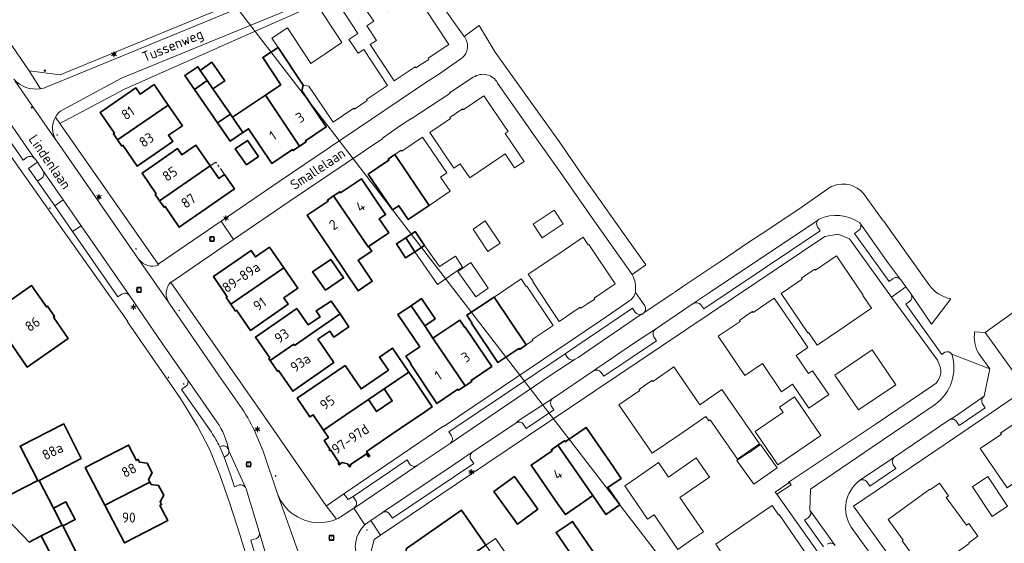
# Model space of a CAD drawing. Header units: metres. Extents: x 140853 to 145288, y 474558 to 480269.
# Tile 344 of 428: x 144821 to 144997, y 478391 to 478484. Entities that reach past the tile are written whole.
import ezdxf
from ezdxf.enums import TextEntityAlignment as Align
from ezdxf.lldxf.tags import DXFTag

# ---------------------------------------------------------------- set-up
doc = ezdxf.new("R2010")
doc.units = ezdxf.units.M
doc.header["$MEASUREMENT"] = 0
doc.linetypes.add('AM-AS', pattern=[16, 10, -2, 2, -2])
for name, color, linetype, lineweight in [('B-WE-AM-AS_SPOOR_RAIL-G', 10, 'AM-AS', 18), ('B-WE-GR-BEPLANTING_CULTUUR_VASTE PLANTENVAK-G', 90, 'Continuous', 18), ('B-WE-GR-GROENVOORZIENING-G', 80, 'Continuous', 18), ('B-WE-KL-DATA_CAI-S', 90, 'KL-CAI-N', 18), ('B-WE-KL-ET_LS_OV_LICHTMAST-S', 190, 'Continuous', 18), ('B-WE-KL-WATER_BRANDLEIDING_PUT-S', 150, 'Continuous', 18), ('B-WE-OG-BEBOUWING-G', 7, 'Continuous', 35), ('B-WE-OG-BEBOUWING_BIJGEBOUW-G', 7, 'Continuous', 18), ('B-WE-OG-BEBOUWING_HUISNUMMER-T18', 10, 'Continuous', 18), ('B-WE-OG-BEBOUWING_STRAATNAAM-T18', 10, 'Continuous', 18), ('B-WE-OG-HULPLIJN-G', 50, 'Continuous', 18), ('B-WE-OG-TERREIN_ERF-G', 7, 'Continuous', 18), ('B-WE-RI-GWA_RIOOLPUT-S', 30, 'Continuous', 18), ('B-WE-VH-VERHARDING_BETONSTRAATSTEEN-G', 252, 'Continuous', 18), ('B-WE-VH-VERHARDING_STRAATBAKSTEEN-G', 252, 'Continuous', 18), ('X-XX-XX-ALGEMEEN-S', 7, 'Continuous', 18)]:
    doc.layers.add(name, color=color, linetype=linetype, lineweight=lineweight)
doc.styles.add('NLCS-ISO', font='txt')
doc.styles.get("Standard").update_dxf_attribs({"font": 'arial.ttf'})
tags = doc.linetypes.add('KL-CAI-N', pattern='A,4,-1,[101,NLCS.shx,S=0.5,R=0,X=0,Y=0],-1,4,-1,["C",Standard,S=1,R=0,X=-0.25,Y=-0.5],-1.5', length=12.5).pattern_tags.tags
tags[18] = DXFTag(74, 10)

# ---------------------------------------------------------------- blocks, each defined once
blk = doc.blocks.new('SIE-WEG_AFVALBAK_TYPE_01')
for radius in [0.25, 0.156]:
    blk.add_circle((0, 0), radius)
blk = doc.blocks.new('SKL-DATA_TERREINKAST-SO')
for q in [(-0.2, 0.2), (0.2, 0.2)]:
    blk.add_line((0, -0.21), q)
at = {"flags": 128}
blk.add_lwpolyline([(0.63, 0.35), (-0.63, 0.35), (-0.63, -0.35), (0.63, -0.35)], close=True, dxfattribs=at)
at = {"style": 'NLCS-ISO'}
blk.add_attdef('TYPE', text='', height=0.35, dxfattribs=at).set_placement((-0.03, 0.69), align=Align.MIDDLE_CENTER)
blk = doc.blocks.new('B-SIE-WEG_LICHTMAST-SO')
at = {"ltscale": 0.1}
for p, q in [((-1.1, 0.63), (-2.19, 1.27)), ((0, 1.27), (0, 2.53)), ((1.1, 0.63), (2.19, 1.27)), ((-1.1, -0.63), (-2.19, -1.27)), ((0, -1.27), (0, -2.53)), ((1.1, -0.63), (2.19, -1.27))]:
    blk.add_line(p, q, dxfattribs=at)
at = {"flags": 128}
for points in [[(-1.16, 0.5), (1.16, 0.5)], [(-1.16, -0.5), (1.16, -0.5)]]:
    blk.add_lwpolyline(points, dxfattribs=at)
at = {"ltscale": 0.1}
blk.add_circle((0, 0), 1.27, dxfattribs=at)
at = {"style": 'NLCS-ISO'}
blk.add_attdef('TYPE', text='', height=1.8, dxfattribs=at).set_placement((0, 2.53), align=Align.BOTTOM_CENTER)
blk = doc.blocks.new('SRI-PUT_INSPECTIE-SO')
at = {"lineweight": -3, "flags": 128}
blk.add_lwpolyline([(-2, -2), (2, -2), (2, 2), (-2, 2)], close=True, dxfattribs=at)
at = {"lineweight": -3, "ltscale": 1.5}
blk.add_circle((0, 0), 2, dxfattribs=at)
at = {"ltscale": 0.1, "style": 'NLCS-ISO'}
blk.add_text('I', height=2.5, dxfattribs=at).set_placement((0, -0.01), align=Align.MIDDLE_CENTER)
blk = doc.blocks.new('SIE-WEG_STRAATPOT_BRANDKRAAN-SO')
blk.add_ellipse((0, 0), major_axis=(-0.729, 0), ratio=0.685994)
at = {"style": 'NLCS-ISO'}
blk.add_text('BR', height=0.4, dxfattribs=at).set_placement((-0.3, -0.15))

msp = doc.modelspace()

# ---------------------------------------------------------------- linework, layer by layer
at = {"layer": 'B-WE-AM-AS_SPOOR_RAIL-G', "ltscale": 0.2, "flags": 128}
msp.add_lwpolyline([(144855.336, 478458.349), (144856.864, 478456.13), (144857.873, 478456.825), (144856.348, 478459.04), (144855.336, 478458.349)], close=True, dxfattribs=at)
at = {"layer": 'B-WE-GR-BEPLANTING_CULTUUR_VASTE PLANTENVAK-G', "ltscale": 0.2, "flags": 128}
msp.add_lwpolyline([(144824.543, 478459.007), (144822.966, 478457.906), (144824.578, 478455.672), (144825.344, 478456.18), (144825.344, 478456.18, 0.3321993), (144825.638, 478457.355), (144825.638, 478457.355, 0.0438651), (144825.545, 478457.526), (144825.545, 478457.526), (144824.543, 478459.007)], format="xyb", close=True, dxfattribs=at)
at = {"layer": 'B-WE-GR-GROENVOORZIENING-G', "ltscale": 0.2, "flags": 128}
msp.add_lwpolyline([(144858.613, 478407.773, 0.4480768), (144857.285, 478408.42), (144857.285, 478408.42), (144857.055, 478408.314), (144857.781, 478406.467), (144858.008, 478406.577), (144858.008, 478406.577, 0.3385536), (144858.646, 478407.599), (144858.646, 478407.599), (144858.613, 478407.773)], format="xyb", close=True, dxfattribs=at)
at = {"layer": 'B-WE-OG-BEBOUWING-G', "ltscale": 0.2, "flags": 128}
for points in [[(144871.25, 478461.871), (144872.396, 478462.642), (144872.273, 478462.824), (144875.985, 478465.321), (144871.633, 478471.756), (144871.904, 478472.728), (144867.403, 478479.455), (144864.675, 478477.658), (144867.884, 478472.803), (144865.15, 478470.968), (144871.25, 478461.871)], [(144854.802, 478473.571), (144853.552, 478475.381), (144853.097, 478476.039), (144850.793, 478474.448), (144852.498, 478471.98), (144854.802, 478473.571)], [(144853.552, 478475.381), (144854.802, 478473.571), (144855.814, 478472.106), (144857.904, 478473.549), (144855.642, 478476.824), (144853.552, 478475.381)], [(144856.627, 478466.018), (144858.908, 478467.575), (144855.814, 478472.106), (144854.802, 478473.571), (144852.498, 478471.98), (144856.627, 478466.018)], [(144838.84, 478463.003), (144847.849, 478469.209), (144845.327, 478472.861), (144842.84, 478471.148), (144842.069, 478472.268), (144835.732, 478467.902), (144838.267, 478464.221), (144838.086, 478464.096), (144838.84, 478463.003)], [(144859.281, 478467.029), (144861.112, 478464.307), (144862.139, 478464.998), (144866.296, 478458.804), (144869.983, 478461.284), (144870.106, 478461.101), (144871.25, 478461.871), (144865.15, 478470.968), (144859.281, 478467.029)], [(144847.849, 478469.209), (144838.84, 478463.003), (144839.593, 478461.909), (144839.774, 478462.034), (144842.316, 478458.344), (144848.653, 478462.71), (144847.893, 478463.813), (144850.388, 478465.532), (144847.849, 478469.209)], [(144858.908, 478467.575), (144856.627, 478466.018), (144858.882, 478462.762), (144861.112, 478464.307), (144859.281, 478467.029), (144858.908, 478467.575)], [(144846.323, 478452.14), (144855.336, 478458.349), (144852.787, 478462.049), (144850.292, 478460.33), (144849.521, 478461.45), (144843.184, 478457.085), (144845.725, 478453.395), (144845.544, 478453.271), (144846.323, 478452.14)], [(144861.756, 478458.54), (144863.913, 478460.026), (144861.939, 478462.892), (144859.782, 478461.406), (144861.756, 478458.54)], [(144888.203, 478460.385), (144887.029, 478459.586), (144887.147, 478459.413), (144883.463, 478456.907), (144887.802, 478450.528), (144888.902, 478451.276), (144890.595, 478448.787), (144894.289, 478451.3), (144888.203, 478460.385)], [(144855.336, 478458.349), (144846.323, 478452.14), (144847.102, 478451.009), (144847.283, 478451.134), (144849.802, 478447.477), (144859.643, 478454.256), (144857.873, 478456.825), (144856.864, 478456.13), (144855.336, 478458.349)], [(144877.305, 478453.004), (144883.425, 478443.949), (144883.519, 478444.013), (144887.116, 478446.441), (144885.434, 478448.931), (144886.562, 478449.692), (144882.244, 478456.086), (144878.548, 478453.59), (144878.431, 478453.764), (144877.305, 478453.004)], [(144876.926, 478443.186), (144881.696, 478436.121), (144884.183, 478437.799), (144881.653, 478441.545), (144884.079, 478443.183), (144883.519, 478444.013), (144883.425, 478443.949), (144877.305, 478453.004), (144876.179, 478452.244), (144876.297, 478452.07), (144872.609, 478449.58), (144876.926, 478443.186)], [(144891.787, 478443.068), (144890.156, 478445.574), (144888.471, 478444.482), (144890.106, 478441.979), (144891.787, 478443.068)], [(144890.156, 478445.574), (144891.787, 478443.068), (144893.467, 478444.157), (144891.841, 478446.666), (144890.156, 478445.574)], [(144859.018, 478433.717), (144868.41, 478440.189), (144865.857, 478443.865), (144863.379, 478442.157), (144862.607, 478443.277), (144855.888, 478438.647), (144858.364, 478435.054), (144858.183, 478434.929), (144859.018, 478433.717)], [(144868.41, 478440.189), (144859.018, 478433.717), (144859.852, 478432.505), (144860.023, 478432.646), (144862.527, 478429.068), (144869.212, 478433.747), (144868.433, 478434.861), (144870.907, 478436.593), (144868.41, 478440.189)], [(144875.838, 478436.207), (144879.084, 478438.399), (144876.793, 478441.703), (144873.547, 478439.511), (144875.838, 478436.207)], [(144830.054, 478427.61), (144827.435, 478431.419), (144827.601, 478431.542), (144826.35, 478433.355), (144826.169, 478433.23), (144823.52, 478437.037), (144816.201, 478431.955), (144816.327, 478431.774), (144813.789, 478430.012), (144816.487, 478426.127), (144819.025, 478427.889), (144822.744, 478422.534), (144830.054, 478427.61)], [(144905.854, 478434.996), (144901.021, 478431.755), (144901.918, 478430.417), (144901.826, 478430.356), (144906.539, 478423.33), (144910.293, 478425.848), (144910.415, 478425.665), (144911.594, 478426.456), (144905.854, 478434.996)], [(144870.767, 478432.956), (144863.374, 478427.84), (144865.935, 478424.14), (144865.754, 478424.014), (144865.985, 478423.676), (144870.202, 478426.595), (144870.346, 478426.386), (144878.434, 478431.984), (144876.869, 478434.269), (144874.213, 478432.518), (144874.901, 478431.474), (144872.751, 478430.057), (144870.767, 478432.956)], [(144893.509, 478429.858), (144891.087, 478433.455), (144888.755, 478431.885), (144892.63, 478426.127), (144890.172, 478424.478), (144891.069, 478423.141), (144890.978, 478423.08), (144895.69, 478416.054), (144899.436, 478418.566), (144899.558, 478418.383), (144900.73, 478419.17), (144894.965, 478427.693), (144893.509, 478429.858)], [(144892.966, 478434.72), (144891.087, 478433.455), (144893.509, 478429.858), (144895.388, 478431.123), (144892.966, 478434.72)], [(144877.361, 478423.318), (144874.513, 478427.481), (144876.605, 478428.915), (144877.323, 478427.866), (144880, 478429.699), (144878.434, 478431.984), (144870.346, 478426.386), (144870.202, 478426.595), (144865.985, 478423.676), (144867.29, 478421.772), (144867.471, 478421.897), (144870.051, 478418.207), (144877.361, 478423.318)], [(144900.73, 478419.17), (144901.903, 478419.956), (144901.78, 478420.138), (144905.459, 478422.606), (144900.747, 478429.632), (144900.655, 478429.571), (144899.758, 478430.908), (144894.965, 478427.693), (144900.73, 478419.17)], [(144879.38, 478422.789), (144870.812, 478416.982), (144873.073, 478413.646), (144873.628, 478414.022), (144875.481, 478411.294), (144879.486, 478414.009), (144883.491, 478416.723), (144886.284, 478418.617), (144888.502, 478420.12), (144890.719, 478421.622), (144887.757, 478425.899), (144885.445, 478424.298), (144887.046, 478421.987), (144882.199, 478418.63), (144879.38, 478422.789)], [(144888.502, 478420.12), (144886.284, 478418.617), (144887.737, 478416.482), (144884.94, 478414.585), (144883.491, 478416.723), (144879.486, 478414.009), (144875.481, 478411.294), (144876.38, 478409.97), (144875.62, 478409.417), (144876.645, 478407.913), (144876.508, 478407.824), (144876.65, 478407.606), (144876.792, 478407.699), (144878.309, 478405.473), (144878.127, 478405.349), (144878.273, 478405.134), (144878.822, 478405.506), (144879.757, 478405.276), (144880.108, 478404.767), (144880.338, 478404.926), (144880.214, 478405.107), (144883.127, 478407.087), (144883.521, 478406.508), (144883.744, 478406.66), (144883.176, 478407.495), (144883.672, 478407.833), (144887.671, 478410.556), (144890.473, 478412.465), (144892.683, 478413.97), (144894.84, 478415.439), (144891.66, 478420.264), (144890.719, 478421.622), (144888.502, 478420.12)], [(144824.606, 478402.285), (144824.636, 478402.226), (144824.854, 478402.339), (144832.373, 478406.239), (144829.267, 478412.389), (144821.483, 478408.437), (144824.606, 478402.285)], [(144923.431, 478399.613), (144925.741, 478396.261), (144928.237, 478397.949), (144926.118, 478401.076), (144928.496, 478402.688), (144927.063, 478404.803), (144922.254, 478411.782), (144918.54, 478409.223), (144918.421, 478409.396), (144917.247, 478408.587), (144923.431, 478399.613)], [(144844.581, 478402.043), (144844.355, 478402.478), (144844.988, 478403.668), (144844.084, 478405.412), (144842.746, 478405.58), (144842.498, 478406.06), (144842.2, 478405.905), (144840.796, 478408.613), (144833.082, 478404.612), (144836.564, 478397.897), (144844.581, 478402.043)], [(144923.431, 478399.613), (144917.247, 478408.587), (144916.074, 478407.778), (144916.193, 478407.605), (144912.471, 478405.041), (144917.28, 478398.062), (144918.555, 478396.253), (144921.864, 478398.534), (144923.431, 478399.613)], [(144824.606, 478402.285), (144816.492, 478398.165), (144823.081, 478391.35), (144825.246, 478392.454), (144828.99, 478394.365), (144827.435, 478397.363), (144824.854, 478402.339), (144824.636, 478402.226), (144824.606, 478402.285)], [(144836.564, 478397.897), (144840.047, 478391.181), (144847.761, 478395.182), (144846.367, 478397.872), (144846.664, 478398.026), (144846.411, 478398.514), (144847.044, 478399.704), (144846.144, 478401.44), (144844.806, 478401.608), (144844.581, 478402.043), (144836.564, 478397.897)], [(144913.684, 478397.216), (144909.494, 478403.01), (144905.825, 478400.357), (144910.015, 478394.563), (144913.684, 478397.216)], [(144827.435, 478397.363), (144828.99, 478394.365), (144829.066, 478394.21), (144831.28, 478395.358), (144829.645, 478398.51), (144827.435, 478397.363)], [(144893.895, 478383.459), (144904.371, 478390.779), (144900.039, 478397.012), (144890.259, 478390.215), (144890.011, 478389.018), (144893.895, 478383.459)], [(144919.569, 478394.815), (144916.9, 478393.039), (144921.042, 478387.039), (144921.627, 478387.443), (144921.64, 478387.424), (144923.934, 478389.036), (144920.196, 478394.449), (144919.826, 478394.986), (144919.569, 478394.815)], [(144829.066, 478394.21), (144828.99, 478394.365), (144825.246, 478392.454), (144827.803, 478387.519), (144831.532, 478389.451), (144829.066, 478394.21)]]:
    msp.add_lwpolyline(points, close=True, dxfattribs=at)
at = {"layer": 'B-WE-OG-BEBOUWING_BIJGEBOUW-G', "ltscale": 0.2, "flags": 128}
for points in [[(144891.787, 478443.068), (144895.785, 478437.263), (144900.241, 478440.332), (144898.979, 478442.286), (144896.168, 478440.469), (144893.467, 478444.157), (144891.787, 478443.068)], [(144904.371, 478390.779), (144907.401, 478386.419), (144909.15, 478387.634), (144906.117, 478391.999), (144904.371, 478390.779)]]:
    msp.add_lwpolyline(points, close=True, dxfattribs=at)
at = {"layer": 'B-WE-OG-HULPLIJN-G'}
msp.add_lwpolyline([(141484.938, 478467.493), (142922.898, 478740.923), (143043.789, 479141.528), (143928.198, 479351.369), (144042.725, 479840.999), (144698.079, 479872.794), (144672.627, 478988.916), (144742.617, 478639.181), (145060.75, 478225.858), (145035.298, 477659.922), (145054.388, 476896.862), (144768.066, 476833.275), (144755.342, 477825.251), (143616.428, 477755.303), (142541.14, 475313.514), (141510.39, 476108.367), (141014.104, 476776.044), (140988.652, 477462.798), (141421.313, 477755.303), (141484.938, 478467.493)], close=True, dxfattribs=at)
at = {"layer": 'B-WE-OG-TERREIN_ERF-G', "ltscale": 0.2, "flags": 128}
for points in [[(144809.82, 478494.73), (144823.109, 478475.294), (144828.616, 478474.594), (144855.461, 478485.664)], [(144877.442, 478488.345), (144881.628, 478481.965), (144880.032, 478480.896), (144881.68, 478478.437), (144882.685, 478479.111), (144886.866, 478472.715), (144883.167, 478470.199), (144883.291, 478470.017), (144882.166, 478469.251), (144881.009, 478468.464), (144880.885, 478468.646), (144877.22, 478466.153), (144872.866, 478472.591), (144871.904, 478472.728), (144871.904, 478472.728), (144871.633, 478471.756), (144875.985, 478465.321), (144872.273, 478462.824), (144872.396, 478462.642), (144871.25, 478461.871), (144870.106, 478461.101), (144869.983, 478461.284), (144866.296, 478458.804), (144862.139, 478464.998), (144861.112, 478464.307), (144858.882, 478462.762), (144856.627, 478466.018), (144852.498, 478471.98), (144850.793, 478474.448), (144853.097, 478476.039), (144853.552, 478475.381), (144855.642, 478476.824), (144857.904, 478473.549), (144855.814, 478472.106), (144858.908, 478467.575), (144859.281, 478467.029), (144865.15, 478470.968), (144867.884, 478472.803), (144864.675, 478477.658), (144867.403, 478479.455), (144866.314, 478481.108), (144869.111, 478482.951), (144873.264, 478476.621), (144875.98, 478478.448), (144878.778, 478480.33), (144874.7, 478486.545)], [(144809.581, 478368.835), (144829.376, 478354.869), (144839.523, 478347.557), (144849.436, 478340.379), (144850.533, 478339.566), (144850.7, 478339.6), (144853.677, 478340.203), (144869.1, 478355.868), (144869.26, 478356.028), (144869.95, 478359.657), (144869.787, 478360.276), (144868.263, 478366.073), (144862.82, 478385.49), (144860.634, 478392.507), (144858.809, 478398.245), (144857.035, 478403.338), (144855.228, 478407.777), (144853.051, 478411.977), (144850.009, 478416.899), (144840.591, 478430.57), (144840.673, 478430.628), (144828.332, 478448.045), (144816.175, 478465.12)], [(145000, 478433.492), (144993.28, 478428.703), (145000, 478419.354)]]:
    msp.add_lwpolyline(points, dxfattribs=at)
for points in [[(144892.161, 478493.222), (144887.234, 478492.258), (144883.352, 478491.227), (144877.224, 478488.567), (144873.164, 478486.689), (144861.606, 478481.619), (144840.035, 478472.044), (144828.56, 478465.931), (144846.065, 478440.868), (144857.254, 478448.525), (144867.602, 478455.607), (144879.101, 478463.345), (144893.914, 478473.362), (144895.95, 478474.637), (144900.211, 478477.594), (144900.211, 478477.594, 0.3662259), (144900.658, 478481.294), (144900.658, 478481.294), (144900.562, 478481.428), (144892.572, 478492.643), (144892.161, 478493.222)], [(144930.44, 478439.04), (144923.275, 478449.185), (144917.666, 478457.208), (144913.203, 478463.542), (144906.504, 478473.118), (144906.504, 478473.118, 0.4444224), (144902.164, 478474.155), (144902.164, 478474.155), (144897.914, 478471.365), (144897.985, 478471.28), (144891.083, 478466.728), (144891.051, 478466.777), (144889.187, 478465.551), (144886.003, 478463.325), (144886.069, 478463.221), (144869.366, 478452.028), (144859.465, 478445.241), (144848.306, 478437.608), (144865.048, 478413.592), (144875.988, 478397.809), (144876.004, 478397.82), (144879.098, 478399.927), (144896.942, 478412.08), (144896.998, 478411.997), (144924.869, 478430.841), (144929.819, 478434.223), (144929.819, 478434.223, 0.1978876), (144931.023, 478435.829), (144931.023, 478435.829, 0.1628799), (144930.44, 478439.04)]]:
    msp.add_lwpolyline(points, format="xyb", close=True, dxfattribs=at)
for points in [[(144893.096, 478476.586), (144891.947, 478475.821), (144891.82, 478476.013), (144888.099, 478473.536), (144883.815, 478479.97), (144884.939, 478480.718), (144883.216, 478483.307), (144884.444, 478484.133), (144881.652, 478488.228), (144884.165, 478489.942), (144886.987, 478485.83), (144889.569, 478487.549), (144887.904, 478490.05), (144889.566, 478491.169), (144892.939, 478486.092), (144893.529, 478486.486), (144897.841, 478480.021), (144894.117, 478477.542), (144894.245, 478477.351), (144893.096, 478476.586)], [(144847.849, 478469.209), (144850.388, 478465.532), (144847.893, 478463.813), (144848.653, 478462.71), (144842.316, 478458.344), (144839.774, 478462.034), (144839.593, 478461.909), (144838.84, 478463.003), (144838.086, 478464.096), (144838.267, 478464.221), (144835.732, 478467.902), (144842.069, 478472.268), (144842.84, 478471.148), (144845.327, 478472.861), (144847.849, 478469.209)], [(144905.229, 478458.731), (144901.524, 478456.222), (144899.842, 478458.707), (144898.725, 478457.95), (144894.402, 478464.334), (144898.087, 478466.829), (144897.969, 478467.003), (144899.108, 478467.774), (144900.247, 478468.545), (144900.364, 478468.371), (144904.049, 478470.865), (144908.372, 478464.481), (144907.867, 478464.139), (144911.236, 478459.162), (144909.513, 478457.996), (144907.826, 478460.489), (144905.229, 478458.731)], [(144894.289, 478451.3), (144890.595, 478448.787), (144888.902, 478451.276), (144887.802, 478450.528), (144883.463, 478456.907), (144887.147, 478459.413), (144887.029, 478459.586), (144888.203, 478460.385), (144889.341, 478461.159), (144889.459, 478460.986), (144893.143, 478463.491), (144897.482, 478457.112), (144896.341, 478456.336), (144898.033, 478453.847), (144894.289, 478451.3)], [(144846.323, 478452.14), (144845.544, 478453.271), (144845.725, 478453.395), (144843.184, 478457.085), (144849.521, 478461.45), (144850.292, 478460.33), (144852.787, 478462.049), (144855.336, 478458.349), (144856.864, 478456.13), (144857.873, 478456.825), (144859.643, 478454.256), (144849.802, 478447.477), (144847.283, 478451.134), (144847.102, 478451.009), (144846.323, 478452.14)], [(144861.756, 478458.54), (144859.782, 478461.406), (144861.939, 478462.892), (144863.913, 478460.026), (144861.756, 478458.54)], [(144883.519, 478444.013), (144884.079, 478443.183), (144881.653, 478441.545), (144884.183, 478437.799), (144881.696, 478436.121), (144876.926, 478443.186), (144872.609, 478449.58), (144876.297, 478452.07), (144876.179, 478452.244), (144877.305, 478453.004), (144878.431, 478453.764), (144878.548, 478453.59), (144882.244, 478456.086), (144886.562, 478449.692), (144885.434, 478448.931), (144887.116, 478446.441), (144883.519, 478444.013)], [(144918.193, 478448.053), (144914.456, 478445.546), (144912.835, 478447.963), (144916.572, 478450.469), (144918.193, 478448.053)], [(144904.738, 478443.14), (144902.116, 478447.068), (144904.301, 478448.549), (144906.933, 478444.605), (144904.738, 478443.14)], [(144890.156, 478445.574), (144891.841, 478446.666), (144893.467, 478444.157), (144891.787, 478443.068), (144890.106, 478441.979), (144888.471, 478444.482), (144890.156, 478445.574)], [(144916.838, 478442.363), (144921.733, 478445.647), (144922.63, 478444.31), (144922.713, 478444.365), (144927.426, 478437.339), (144923.672, 478434.822), (144923.794, 478434.639), (144922.579, 478433.824), (144921.344, 478432.996), (144921.222, 478433.178), (144917.476, 478430.666), (144912.764, 478437.692), (144912.855, 478437.754), (144911.958, 478439.091), (144916.838, 478442.363)], [(144868.41, 478440.189), (144870.907, 478436.593), (144868.433, 478434.861), (144869.212, 478433.747), (144862.527, 478429.068), (144860.023, 478432.646), (144859.852, 478432.505), (144859.018, 478433.717), (144858.183, 478434.929), (144858.364, 478435.054), (144855.888, 478438.647), (144862.607, 478443.277), (144863.379, 478442.157), (144865.857, 478443.865), (144868.41, 478440.189)], [(144968.127, 478429.646), (144963.39, 478426.433), (144961.843, 478428.706), (144961.76, 478428.65), (144956.995, 478435.652), (144960.731, 478438.195), (144960.613, 478438.369), (144961.791, 478439.171), (144962.969, 478439.973), (144963.087, 478439.799), (144966.832, 478442.348), (144971.598, 478435.346), (144971.515, 478435.29), (144973.073, 478433.002), (144968.213, 478429.705), (144968.127, 478429.646)], [(144875.838, 478436.207), (144873.547, 478439.511), (144876.793, 478441.703), (144879.084, 478438.399), (144875.838, 478436.207)], [(144901.72, 478441.147), (144904.794, 478436.574), (144902.604, 478435.028), (144899.426, 478439.528), (144901.72, 478441.147)], [(144830.054, 478427.61), (144822.744, 478422.534), (144819.025, 478427.889), (144816.487, 478426.127), (144813.789, 478430.012), (144816.327, 478431.774), (144816.201, 478431.955), (144823.52, 478437.037), (144826.169, 478433.23), (144826.35, 478433.355), (144827.601, 478431.542), (144827.435, 478431.419), (144830.054, 478427.61)], [(144911.594, 478426.456), (144910.415, 478425.665), (144910.293, 478425.848), (144906.539, 478423.33), (144901.826, 478430.356), (144901.918, 478430.417), (144901.021, 478431.755), (144905.854, 478434.996), (144910.688, 478438.238), (144911.585, 478436.901), (144911.676, 478436.963), (144916.388, 478429.937), (144912.651, 478427.43), (144912.774, 478427.247), (144911.594, 478426.456)], [(144874.513, 478427.481), (144877.361, 478423.318), (144870.051, 478418.207), (144867.471, 478421.897), (144867.29, 478421.772), (144865.985, 478423.676), (144865.754, 478424.014), (144865.935, 478424.14), (144863.374, 478427.84), (144870.767, 478432.956), (144872.751, 478430.057), (144874.901, 478431.474), (144874.213, 478432.518), (144876.869, 478434.269), (144878.434, 478431.984), (144880, 478429.699), (144877.323, 478427.866), (144876.605, 478428.915), (144874.513, 478427.481)], [(144891.087, 478433.455), (144892.966, 478434.72), (144895.388, 478431.123), (144893.509, 478429.858), (144894.965, 478427.693), (144899.758, 478430.908), (144900.655, 478429.571), (144900.747, 478429.632), (144905.459, 478422.606), (144901.78, 478420.138), (144901.903, 478419.956), (144900.73, 478419.17), (144899.558, 478418.383), (144899.436, 478418.566), (144895.69, 478416.054), (144890.978, 478423.08), (144891.069, 478423.141), (144890.172, 478424.478), (144892.63, 478426.127), (144888.755, 478431.885), (144891.087, 478433.455)], [(144965.482, 478417.633), (144961.909, 478415.201), (144959.017, 478419.449), (144957.061, 478418.117), (144953.65, 478423.13), (144950.542, 478421.015), (144945.777, 478428.017), (144949.662, 478430.661), (144949.544, 478430.835), (144950.722, 478431.637), (144951.9, 478432.438), (144952.018, 478432.265), (144955.755, 478434.808), (144960.52, 478427.806), (144961.752, 478425.997), (144959.685, 478424.591), (144961.865, 478421.387), (144962.591, 478421.881), (144965.482, 478417.633)], [(144875.481, 478411.294), (144873.628, 478414.022), (144873.073, 478413.646), (144870.812, 478416.982), (144879.38, 478422.789), (144882.199, 478418.63), (144887.046, 478421.987), (144885.445, 478424.298), (144887.757, 478425.899), (144890.719, 478421.622), (144891.66, 478420.264), (144894.84, 478415.439), (144892.683, 478413.97), (144890.473, 478412.465), (144887.671, 478410.556), (144883.672, 478407.833), (144883.176, 478407.495), (144883.744, 478406.66), (144883.521, 478406.508), (144883.127, 478407.087), (144880.214, 478405.107), (144880.338, 478404.926), (144880.108, 478404.767), (144879.757, 478405.276), (144878.822, 478405.506), (144878.273, 478405.134), (144878.127, 478405.349), (144878.309, 478405.473), (144876.792, 478407.699), (144876.65, 478407.606), (144876.508, 478407.824), (144876.645, 478407.913), (144875.62, 478409.417), (144876.38, 478409.97), (144875.481, 478411.294)], [(144970.763, 478414.878), (144966.544, 478421.079), (144973.159, 478425.581), (144977.379, 478419.38), (144970.763, 478414.878)], [(144932.856, 478419.343), (144934.03, 478420.152), (144934.15, 478419.979), (144937.871, 478422.544), (144942.517, 478415.802), (144946.438, 478418.501), (144953.1, 478408.834), (144949.184, 478406.136), (144944.35, 478413.151), (144944.078, 478412.964), (144943.556, 478413.722), (144938.928, 478410.533), (144934.033, 478407.16), (144928.081, 478415.797), (144931.803, 478418.362), (144931.684, 478418.535), (144932.856, 478419.343)], [(144887.737, 478416.482), (144886.284, 478418.617), (144883.491, 478416.723), (144884.94, 478414.585), (144887.737, 478416.482)], [(144956.303, 478413.749), (144957.331, 478414.455), (144956.709, 478415.362), (144959.373, 478417.191), (144964.071, 478410.348), (144956.402, 478405.083), (144952.327, 478411.019), (144956.303, 478413.749)], [(145002.252, 478414.71), (145007.017, 478407.72), (145002.11, 478404.375), (145003.659, 478402.103), (145001.346, 478400.526), (144999.797, 478402.798), (144997.21, 478401.034), (144992.445, 478408.024), (144996.188, 478410.576), (144996.064, 478410.758), (144997.232, 478411.554), (144998.401, 478412.351), (144998.525, 478412.169), (145000, 478413.175), (145002.252, 478414.71)], [(144825.246, 478392.454), (144823.081, 478391.35), (144816.492, 478398.165), (144824.606, 478402.285), (144821.483, 478408.437), (144829.267, 478412.389), (144832.373, 478406.239), (144824.854, 478402.339), (144827.435, 478397.363), (144829.645, 478398.51), (144831.28, 478395.358), (144829.066, 478394.21), (144831.532, 478389.451), (144827.803, 478387.519), (144825.246, 478392.454)], [(144925.741, 478396.261), (144923.431, 478399.613), (144921.864, 478398.534), (144918.555, 478396.253), (144917.28, 478398.062), (144912.471, 478405.041), (144916.193, 478407.605), (144916.074, 478407.778), (144917.247, 478408.587), (144918.421, 478409.396), (144918.54, 478409.223), (144922.254, 478411.782), (144927.063, 478404.803), (144928.496, 478402.688), (144926.118, 478401.076), (144928.237, 478397.949), (144925.741, 478396.261)], [(144836.564, 478397.897), (144833.082, 478404.612), (144840.796, 478408.613), (144842.2, 478405.905), (144842.498, 478406.06), (144842.746, 478405.58), (144844.084, 478405.412), (144844.988, 478403.668), (144844.355, 478402.478), (144844.581, 478402.043), (144844.806, 478401.608), (144846.144, 478401.44), (144847.044, 478399.704), (144846.411, 478398.514), (144846.664, 478398.026), (144846.367, 478397.872), (144847.761, 478395.182), (144840.047, 478391.181), (144836.564, 478397.897)], [(144949.116, 478405.892), (144951.15, 478407.329), (144951.213, 478407.24), (144953.321, 478408.728), (144956.252, 478404.579), (144952.11, 478401.653), (144949.116, 478405.892)], [(144932.533, 478403.688), (144935.173, 478405.507), (144936.945, 478402.935), (144941.875, 478406.332), (144944.225, 478402.923), (144938.925, 478399.271), (144943.133, 478393.164), (144940.863, 478391.6), (144938.593, 478390.036), (144934.349, 478396.195), (144933.213, 478395.413), (144929.128, 478401.342), (144932.533, 478403.688)], [(144913.684, 478397.216), (144910.015, 478394.563), (144905.825, 478400.357), (144909.494, 478403.01), (144913.684, 478397.216)], [(144988.178, 478396.811), (144989.975, 478394.334), (144990.38, 478394.628), (144992.013, 478392.378), (144990.378, 478391.192), (144990.442, 478391.103), (144983.037, 478385.728), (144980.376, 478389.395), (144980.198, 478389.265), (144979.364, 478390.415), (144978.53, 478391.564), (144978.706, 478391.692), (144976.04, 478395.366), (144983.447, 478400.742), (144983.512, 478400.653), (144985.147, 478401.839), (144986.785, 478399.581), (144986.381, 478399.287), (144988.178, 478396.811)], [(144997.306, 478397.763), (144994.529, 478395.925), (144991.029, 478401.211), (144993.806, 478403.049), (144997.306, 478397.763)], [(144907.401, 478386.419), (144908.702, 478384.546), (144906.922, 478383.309), (144898.224, 478377.264), (144893.895, 478383.459), (144890.011, 478389.018), (144890.259, 478390.215), (144900.039, 478397.012), (144904.371, 478390.779), (144907.401, 478386.419)], [(144956.67, 478385.24), (144955.504, 478384.439), (144955.385, 478384.613), (144951.429, 478381.895), (144946.407, 478389.207), (144946.484, 478389.26), (144945.323, 478390.949), (144950.366, 478394.419), (144955.37, 478397.862), (144956.519, 478396.188), (144956.61, 478396.251), (144961.649, 478388.914), (144957.717, 478386.214), (144957.836, 478386.041), (144956.67, 478385.24)], [(144921.64, 478387.424), (144921.627, 478387.443), (144921.042, 478387.039), (144916.9, 478393.039), (144919.569, 478394.815), (144919.826, 478394.986), (144920.196, 478394.449), (144923.934, 478389.036), (144921.64, 478387.424)]]:
    msp.add_lwpolyline(points, close=True, dxfattribs=at)
for points in [[(144965.393, 478386.901), (144956.205, 478399.878), (144955.936, 478400.214), (144958.369, 478401.87), (144958.25, 478401.994), (144958.412, 478402.087), (144966.778, 478407.639), (144973.746, 478412.289), (144984.195, 478419.355), (144984.195, 478419.355, 0.3616807), (144985.156, 478422.875), (144985.156, 478422.875), (144984.803, 478423.748), (144976.638, 478434.973), (144969.125, 478445.381), (144967.138, 478446.218), (144964.744, 478445.786), (144919.431, 478415.291), (144904.574, 478405.345), (144885.65, 478392.583), (144885.65, 478392.583), (144884.533, 478391.83), (144883.5, 478387.835)], [(144999.747, 478418.054), (144986.198, 478408.79), (144969.887, 478397.728), (144978.625, 478385.532), (144978.625, 478385.532, 0.1097188), (144979.791, 478384.638), (144979.791, 478384.638), (144979.442, 478384.401), (144973.568, 478380.409), (144966.355, 478375.447), (144928.297, 478349.435), (144917.434, 478342), (144924.59, 478334.03), (144924.516, 478333.963), (144928.851, 478329.185), (144928.926, 478329.252), (144941.076, 478315.726), (144941.339, 478315.27), (144951.2, 478304.243), (144956.779, 478296.799), (144962.561, 478289.231), (144968.93, 478280.845), (144981.939, 478262.948)]]:
    msp.add_lwpolyline(points, format="xyb", dxfattribs=at)
at = {"layer": 'B-WE-VH-VERHARDING_BETONSTRAATSTEEN-G', "ltscale": 0.2, "flags": 128}
msp.add_lwpolyline([(144973.888, 478387.808), (144969.469, 478393.988), (144969.469, 478393.988, -0.3977642), (144970.947, 478402.289), (144970.947, 478402.289), (144977.051, 478406.393), (144977.212, 478406.522), (144986.849, 478413.076), (144986.968, 478413.15), (144988.016, 478413.798), (144993.103, 478417.346), (144994.127, 478422.194), (144987.401, 478424.811), (144987.401, 478424.811, -0.3220876), (144984.382, 478415.878), (144984.382, 478415.878), (144980.885, 478413.473), (144973.192, 478408.259), (144962.234, 478400.78), (144962.091, 478397.055), (144966.57, 478390.736)], format="xyb", dxfattribs=at)
at = {"layer": 'B-WE-VH-VERHARDING_STRAATBAKSTEEN-G', "ltscale": 0.2, "flags": 128}
for points in [[(144879.782, 478496.805), (144864.994, 478489.587), (144855.461, 478485.664), (144828.616, 478474.594), (144823.109, 478475.294), (144825.114, 478472.113), (144825.114, 478472.113, 0.0491836), (144826.109, 478472.382), (144826.109, 478472.382), (144863.252, 478487.632), (144863.252, 478487.632, 0.0265333), (144867.823, 478489.681), (144867.823, 478489.681), (144882.138, 478496.66), (144880.56, 478499.894), (144879.782, 478496.805)], [(144877.224, 478488.567), (144877.065, 478488.929), (144877.065, 478488.929, -0.413431), (144877.315, 478489.573), (144877.315, 478489.573), (144839.535, 478474.001), (144829.054, 478468.379), (144829.054, 478468.379, 0.1221768), (144827.768, 478467.054), (144827.768, 478467.054), (144828.56, 478465.931), (144840.035, 478472.044), (144861.606, 478481.619), (144873.164, 478486.689), (144877.224, 478488.567)], [(144930.44, 478439.04), (144932.908, 478440.742), (144928.784, 478446.506), (144921.747, 478456.475), (144917.448, 478462.683), (144911.878, 478470.518), (144906.036, 478478.653), (144903.232, 478483.384), (144900.562, 478481.428), (144900.658, 478481.294), (144900.658, 478481.294, -0.3662259), (144900.211, 478477.594), (144900.211, 478477.594), (144895.95, 478474.637), (144893.914, 478473.362), (144879.101, 478463.345), (144867.602, 478455.607), (144857.254, 478448.525), (144859.465, 478445.241), (144869.366, 478452.028), (144886.069, 478463.221), (144886.003, 478463.325), (144889.187, 478465.551), (144891.051, 478466.777), (144891.083, 478466.728), (144897.985, 478471.28), (144897.914, 478471.365), (144902.164, 478474.155), (144902.164, 478474.155, -0.4444224), (144906.504, 478473.118), (144906.504, 478473.118), (144913.203, 478463.542), (144917.666, 478457.208), (144923.275, 478449.185), (144930.44, 478439.04)], [(144817.519, 478469.096, -0.4140992), (144817.266, 478467.717), (144817.266, 478467.717), (144816.565, 478467.232), (144822.019, 478459.405), (144822.741, 478459.905), (144822.741, 478459.905, -0.3399211), (144823.974, 478459.764), (144823.974, 478459.764), (144817.519, 478469.096)], [(144846.173, 478440.713), (144846.065, 478440.868), (144828.56, 478465.931), (144827.768, 478467.054), (144827.768, 478467.054, 0.2977321), (144827.982, 478462.849), (144827.982, 478462.849), (144828.017, 478462.801), (144842.583, 478441.76), (144842.583, 478441.76, 0.3445111), (144846.173, 478440.713)], [(144827.636, 478451.25), (144829.133, 478452.315), (144825.638, 478457.355), (144825.638, 478457.355, -0.3321993), (144825.344, 478456.18), (144825.344, 478456.18), (144824.578, 478455.672), (144827.636, 478451.25)], [(144960.547, 478450.969), (144954.596, 478446.996), (144951.224, 478444.779), (144946.159, 478441.345), (144946.05, 478441.272), (144940.009, 478437.215), (144938.113, 478435.938), (144938.113, 478435.938, -0.1245187), (144937.69, 478435.653), (144937.69, 478435.653), (144937.019, 478435.202), (144933.94, 478433.115), (144932.59, 478432.222), (144932.59, 478432.222, -0.1344199), (144932.139, 478431.924), (144932.139, 478431.924), (144930.475, 478430.823), (144920.826, 478424.255), (144920.31, 478423.916), (144916.184, 478421.266), (144900.331, 478410.453), (144898.028, 478408.926), (144892.191, 478404.996), (144880.949, 478397.408), (144880.876, 478397.36), (144882.865, 478394.411), (144882.865, 478394.411, -0.0300369), (144883.381, 478394.831), (144883.381, 478394.831), (144883.903, 478395.184), (144885.927, 478396.554), (144886.027, 478396.619), (144898.981, 478405.354), (144901.989, 478407.34), (144909.761, 478412.558), (144910.357, 478413.038), (144916.364, 478417.007), (144923.544, 478421.853), (144924.165, 478422.297), (144931.066, 478426.947), (144934.6, 478429.288), (144941.333, 478433.832), (144944.16, 478435.772), (144963.459, 478448.633), (144963.459, 478448.633, -0.0981378), (144963.732, 478448.89), (144963.732, 478448.89, -0.2649863), (144971, 478448.2), (144971, 478448.2), (144976.124, 478440.98), (144978.238, 478438.152), (144978.309, 478438.057), (144979.193, 478436.831), (144980.077, 478435.605), (144980.14, 478435.513), (144983.77, 478430.162), (144987.199, 478434.697), (144987.199, 478434.697, -0.2011811), (144983.326, 478437.176), (144983.326, 478437.176), (144983.279, 478437.241), (144976.781, 478446.336), (144975.243, 478448.492), (144975.173, 478448.589), (144971.657, 478453.444), (144971.657, 478453.444, 0.3171089), (144966.299, 478454.837), (144966.299, 478454.837, -0.1119867), (144965.905, 478454.679), (144965.905, 478454.679), (144960.547, 478450.969)], [(144963.468, 478447.517), (144963.935, 478446.805), (144943.19, 478432.874), (144942.71, 478433.588), (144942.71, 478433.588, 0.3979536), (144941.333, 478433.832), (144941.333, 478433.832), (144934.6, 478429.288), (144934.6, 478429.288, 0.4041659), (144934.315, 478427.905), (144934.315, 478427.905), (144934.786, 478427.219), (144925.402, 478420.89), (144924.919, 478421.571), (144924.919, 478421.571, 0.4086899), (144923.544, 478421.853), (144923.544, 478421.853), (144916.364, 478417.007), (144916.364, 478417.007, 0.3884969), (144916.056, 478415.638), (144916.056, 478415.638), (144916.536, 478414.929), (144911.595, 478411.592), (144911.126, 478412.298), (144911.126, 478412.298, 0.420468), (144909.761, 478412.558), (144909.761, 478412.558), (144901.989, 478407.34), (144901.989, 478407.34, 0.4156449), (144901.79, 478405.995), (144901.79, 478405.995), (144902.25, 478405.314), (144887.784, 478395.591), (144887.334, 478396.266), (144887.334, 478396.266, 0.4061941), (144886.027, 478396.619), (144886.027, 478396.619), (144885.927, 478396.554), (144883.903, 478395.184), (144885.65, 478392.583), (144904.574, 478405.345), (144919.431, 478415.291), (144964.744, 478445.786), (144967.138, 478446.218), (144969.125, 478445.381), (144976.638, 478434.973), (144979.193, 478436.831), (144978.309, 478438.057), (144978.238, 478438.152), (144978.238, 478438.152, 0.3959399), (144976.935, 478438.298), (144976.935, 478438.298), (144976.231, 478437.787), (144970.067, 478446.329), (144970.759, 478446.829), (144970.759, 478446.829, 0.4061595), (144971, 478448.2), (144971, 478448.2, 0.2649863), (144963.732, 478448.89), (144963.732, 478448.89, 0.0981378), (144963.459, 478448.633), (144963.459, 478448.633, 0.3234703), (144963.468, 478447.517)], [(144840.964, 478435.257), (144832.334, 478447.7), (144830.812, 478446.667), (144838.89, 478435.011), (144839.577, 478435.494), (144839.577, 478435.494, -0.4146535), (144840.964, 478435.257)], [(144848.26, 478437.673), (144848.291, 478437.63), (144848.306, 478437.608), (144859.465, 478445.241), (144857.254, 478448.525), (144846.065, 478440.868), (144846.173, 478440.713), (144846.173, 478440.713, -0.3445111), (144842.583, 478441.76), (144842.583, 478441.76), (144847.999, 478433.918), (144847.999, 478433.918, -0.336337), (144848.26, 478437.673)], [(144848.291, 478437.63), (144848.26, 478437.673), (144848.26, 478437.673, 0.336337), (144847.999, 478433.918), (144847.999, 478433.918), (144856.879, 478421.022), (144861.015, 478415.07), (144861.015, 478415.07, -0.039008), (144863.454, 478410.637), (144863.454, 478410.637), (144864.726, 478407.519), (144867.326, 478399.932), (144867.326, 478399.932, 0.1854898), (144870.872, 478395.812), (144870.872, 478395.812), (144871.324, 478395.6), (144871.324, 478395.6, 0.2283179), (144877.815, 478395.44), (144877.815, 478395.44), (144875.988, 478397.809), (144865.048, 478413.592), (144848.306, 478437.608), (144848.291, 478437.63)], [(144892.191, 478404.996), (144898.028, 478408.926), (144898.028, 478408.926, 0.4113513), (144898.301, 478410.295), (144898.301, 478410.295), (144897.832, 478411.003), (144918.498, 478424.903), (144920.577, 478426.308), (144930.518, 478433.009), (144930.976, 478432.314), (144930.976, 478432.314, 0.331786), (144932.139, 478431.924), (144932.139, 478431.924, 0.1344199), (144932.59, 478432.222), (144932.59, 478432.222, 0.3269479), (144932.698, 478433.427), (144932.698, 478433.427), (144931.023, 478435.829), (144931.023, 478435.829, -0.1978876), (144929.819, 478434.223), (144929.819, 478434.223), (144924.869, 478430.841), (144896.998, 478411.997), (144896.942, 478412.08), (144879.098, 478399.927), (144879.874, 478398.919), (144880.753, 478399.481), (144890.378, 478405.975), (144890.836, 478405.282), (144890.836, 478405.282, 0.4190559), (144892.191, 478404.996)], [(144898.028, 478408.926), (144900.331, 478410.453), (144916.184, 478421.266), (144920.31, 478423.916), (144920.31, 478423.916, -0.4061646), (144918.951, 478424.224), (144918.951, 478424.224), (144918.498, 478424.903), (144897.832, 478411.003), (144898.301, 478410.295), (144898.301, 478410.295, -0.4113513), (144898.028, 478408.926)], [(144856.517, 478412.77), (144851.233, 478420.362), (144851.233, 478420.362, -0.4212167), (144850.947, 478419.066), (144850.947, 478419.066), (144850.223, 478418.546), (144855.536, 478410.913), (144855.536, 478410.913, -0.0170964), (144857.055, 478408.314), (144857.055, 478408.314), (144857.285, 478408.42), (144857.285, 478408.42, -0.4480768), (144858.613, 478407.773), (144858.613, 478407.773, 0.1033021), (144856.517, 478412.77)], [(144911.126, 478412.298), (144911.595, 478411.592), (144916.536, 478414.929), (144916.056, 478415.638), (144916.056, 478415.638, -0.3884969), (144916.364, 478417.007), (144916.364, 478417.007), (144910.357, 478413.038), (144909.761, 478412.558), (144909.761, 478412.558, -0.420468), (144911.126, 478412.298)], [(144857.781, 478406.467), (144858.897, 478403.517), (144859.672, 478401.213), (144860.489, 478401.523), (144860.489, 478401.523, -0.3135848), (144861.612, 478401.081), (144861.612, 478401.081), (144858.646, 478407.599), (144858.646, 478407.599, -0.3385536), (144858.008, 478406.577), (144858.008, 478406.577), (144857.781, 478406.467)], [(144901.79, 478405.995, -0.4156449), (144901.989, 478407.34), (144901.989, 478407.34), (144898.981, 478405.354), (144886.027, 478396.619), (144886.027, 478396.619, -0.4061941), (144887.334, 478396.266), (144887.334, 478396.266), (144887.784, 478395.591), (144902.25, 478405.314), (144901.79, 478405.995)], [(144881.195, 478398.799, -0.4156247), (144880.949, 478397.408), (144880.949, 478397.408), (144892.191, 478404.996), (144892.191, 478404.996, -0.4190559), (144890.836, 478405.282), (144890.836, 478405.282), (144890.378, 478405.975), (144880.753, 478399.481), (144881.195, 478398.799)], [(144880.949, 478397.408, 0.4156247), (144881.195, 478398.799), (144881.195, 478398.799), (144880.753, 478399.481), (144879.874, 478398.919), (144879.098, 478399.927), (144876.004, 478397.82), (144875.988, 478397.809), (144877.815, 478395.44), (144877.815, 478395.44, 0.0379319), (144878.838, 478396.003), (144878.838, 478396.003), (144880.876, 478397.36), (144880.949, 478397.408)], [(144909.516, 478349.355, 0.047506), (144910.034, 478348.8), (144910.034, 478348.8), (144911.061, 478349.677), (144883.5, 478387.835), (144884.533, 478391.83), (144885.65, 478392.583), (144883.903, 478395.184), (144883.381, 478394.831), (144883.381, 478394.831, 0.0300369), (144882.865, 478394.411), (144882.865, 478394.411, 0.3418154), (144881.794, 478388.007), (144881.794, 478388.007), (144881.972, 478387.728), (144881.972, 478387.728, 0.1815367), (144882.611, 478387.392), (144882.611, 478387.392), (144909.356, 478350.212), (144909.356, 478350.212, 0.2521839), (144909.516, 478349.355)], [(144864.065, 478393.158, -0.4196315), (144863.365, 478391.928), (144863.365, 478391.928), (144862.57, 478391.691), (144865.693, 478381.117), (144866.489, 478381.356), (144866.489, 478381.356, -0.4105404), (144867.749, 478380.685), (144867.749, 478380.685), (144867.633, 478381.076), (144867.037, 478383.097), (144864.065, 478393.158)]]:
    msp.add_lwpolyline(points, format="xyb", close=True, dxfattribs=at)
for points in [[(144820.586, 478473.453), (144826.818, 478464.421), (144827.982, 478462.849), (144827.982, 478462.849, -0.2977321), (144827.768, 478467.054), (144827.768, 478467.054, -0.1221768), (144829.054, 478468.379), (144829.054, 478468.379), (144839.535, 478474.001), (144877.315, 478489.573), (144877.315, 478489.573), (144883.152, 478491.883), (144886.061, 478493.114), (144883.815, 478497.477), (144882.138, 478496.66), (144867.823, 478489.681), (144867.823, 478489.681, -0.0265333), (144863.252, 478487.632), (144863.252, 478487.632), (144826.109, 478472.382), (144826.109, 478472.382, -0.0491836), (144825.114, 478472.113), (144825.114, 478472.113, -0.2626245), (144820.388, 478473.84)], [(144820.388, 478473.84, 0.2626245), (144825.114, 478472.113), (144825.114, 478472.113), (144823.109, 478475.294), (144809.82, 478494.73)], [(144871.853, 478387.094), (144867.326, 478399.932), (144864.726, 478407.519), (144863.454, 478410.637), (144863.454, 478410.637, 0.039008), (144861.015, 478415.07), (144861.015, 478415.07), (144856.879, 478421.022), (144847.999, 478433.918), (144842.583, 478441.76), (144828.017, 478462.801), (144827.982, 478462.849), (144826.818, 478464.421), (144820.586, 478473.453)], [(144817.519, 478469.096), (144823.974, 478459.764), (144823.974, 478459.764, -0.035346), (144824.068, 478459.659), (144824.068, 478459.659), (144824.543, 478459.007), (144825.545, 478457.526), (144825.545, 478457.526, -0.0438651), (144825.638, 478457.355), (144825.638, 478457.355), (144829.133, 478452.315), (144832.334, 478447.7), (144840.964, 478435.257), (144846.718, 478426.86), (144851.233, 478420.362), (144856.517, 478412.77), (144856.517, 478412.77, -0.1033021), (144858.613, 478407.773), (144858.613, 478407.773), (144858.646, 478407.599), (144861.612, 478401.081), (144861.612, 478401.081), (144861.736, 478400.824), (144864.06, 478393.176), (144864.065, 478393.158), (144867.037, 478383.097)], [(144865.693, 478381.117), (144862.57, 478391.691), (144863.365, 478391.928), (144863.365, 478391.928, 0.4196315), (144864.065, 478393.158), (144864.065, 478393.158), (144864.06, 478393.176), (144861.736, 478400.824), (144861.612, 478401.081), (144861.612, 478401.081, 0.3135848), (144860.489, 478401.523), (144860.489, 478401.523), (144859.672, 478401.213), (144858.897, 478403.517), (144857.781, 478406.467), (144857.055, 478408.314), (144857.055, 478408.314, 0.0170964), (144855.536, 478410.913), (144855.536, 478410.913), (144850.223, 478418.546), (144850.947, 478419.066), (144850.947, 478419.066, 0.4212167), (144851.233, 478420.362), (144851.233, 478420.362), (144846.718, 478426.86), (144840.964, 478435.257), (144840.964, 478435.257, 0.4146535), (144839.577, 478435.494), (144839.577, 478435.494), (144838.89, 478435.011), (144830.812, 478446.667), (144827.636, 478451.25), (144824.578, 478455.672), (144822.966, 478457.906), (144824.543, 478459.007), (144824.068, 478459.659), (144824.068, 478459.659, 0.035346), (144823.974, 478459.764), (144823.974, 478459.764, 0.3399211), (144822.741, 478459.905), (144822.741, 478459.905), (144822.019, 478459.405), (144816.565, 478467.232)], [(144964.493, 478390.484), (144961.154, 478395.221), (144961.832, 478395.717), (144961.832, 478395.717, 0.4134367), (144962.091, 478397.055), (144962.091, 478397.055), (144962.234, 478400.78), (144973.192, 478408.259), (144980.885, 478413.473), (144984.382, 478415.878), (144984.382, 478415.878, 0.3220876), (144987.401, 478424.811), (144987.401, 478424.811, 0.3635332), (144986.133, 478425.158), (144986.133, 478425.158), (144985.603, 478424.759), (144979.16, 478433.722), (144979.851, 478434.222), (144979.851, 478434.222, 0.397393), (144980.14, 478435.513), (144980.14, 478435.513), (144980.077, 478435.605), (144979.193, 478436.831), (144976.638, 478434.973), (144984.803, 478423.748), (144985.156, 478422.875), (144985.156, 478422.875, -0.3616807), (144984.195, 478419.355), (144984.195, 478419.355), (144973.746, 478412.289), (144966.778, 478407.639), (144958.412, 478402.087), (144958.754, 478401.57), (144956.205, 478399.878), (144965.393, 478386.901)], [(145000, 478419.354), (144993.28, 478428.703), (144991.433, 478428.823), (144991.433, 478428.823), (144991.38, 478428.317), (144991.38, 478428.317, 0.1685312), (144992.401, 478424.573), (144992.401, 478424.573), (144994.127, 478422.194), (144993.103, 478417.346), (144993.103, 478417.346, 0.3922797), (144992.853, 478415.969), (144992.853, 478415.969), (144993.316, 478415.272), (144988.698, 478412.125), (144988.222, 478412.826), (144988.222, 478412.826, 0.3842666), (144986.968, 478413.15), (144986.968, 478413.15), (144986.849, 478413.076), (144977.212, 478406.522), (144977.051, 478406.393), (144977.051, 478406.393, 0.3606258), (144976.927, 478405.134), (144976.927, 478405.134), (144977.409, 478404.451), (144972.787, 478401.304), (144972.317, 478401.989), (144972.317, 478401.989, 0.4159338), (144970.947, 478402.289), (144970.947, 478402.289, 0.3977642), (144969.469, 478393.988), (144969.469, 478393.988), (144973.888, 478387.808)], [(144881.794, 478388.007, -0.3418154), (144882.865, 478394.411), (144882.865, 478394.411), (144880.876, 478397.36), (144878.838, 478396.003), (144878.838, 478396.003, -0.0379319), (144877.815, 478395.44), (144877.815, 478395.44, -0.2283179), (144871.324, 478395.6), (144871.324, 478395.6), (144870.872, 478395.812), (144870.872, 478395.812, -0.1854898), (144867.326, 478399.932), (144867.326, 478399.932), (144871.853, 478387.094)], [(144966.57, 478390.736, 0.4085843), (144965.177, 478390.981)]]:
    msp.add_lwpolyline(points, format="xyb", dxfattribs=at)
for points in [[(144816.175, 478465.12), (144828.332, 478448.045), (144840.673, 478430.628), (144840.591, 478430.57), (144850.009, 478416.899), (144853.051, 478411.977), (144855.228, 478407.777), (144857.035, 478403.338), (144858.809, 478398.245), (144860.634, 478392.507), (144862.82, 478385.49)], [(144978.625, 478385.532), (144969.887, 478397.728), (144986.198, 478408.79), (144999.747, 478418.054)]]:
    msp.add_lwpolyline(points, dxfattribs=at)
msp.add_lwpolyline([(144829.133, 478452.315), (144827.636, 478451.25), (144830.812, 478446.667), (144832.334, 478447.7), (144829.133, 478452.315)], close=True, dxfattribs=at)

# ---------------------------------------------------------------- block references
at = {"layer": 'B-WE-KL-DATA_CAI-S', "xscale": 0.2, "yscale": 0.2, "zscale": 0.2}
msp.add_blockref('SKL-DATA_TERREINKAST-SO', (144825.884, 478475.334), dxfattribs=at)
at = {"layer": 'B-WE-KL-ET_LS_OV_LICHTMAST-S', "xscale": 0.2, "yscale": 0.2, "zscale": 0.2}
for p in [(144838.184, 478478.251), (144835.517, 478452.823), (144858.128, 478449.051), (144841.656, 478433.198), (144863.717, 478411.443), (144901.813, 478403.815)]:
    msp.add_blockref('B-SIE-WEG_LICHTMAST-SO', p, dxfattribs=at)
at = {"layer": 'B-WE-KL-WATER_BRANDLEIDING_PUT-S', "xscale": 0.2, "yscale": 0.2, "zscale": 0.2}
msp.add_blockref('SIE-WEG_STRAATPOT_BRANDKRAAN-SO', (144823.565, 478468.766), dxfattribs=at)
at = {"layer": 'B-WE-RI-GWA_RIOOLPUT-S', "xscale": 0.2, "yscale": 0.2, "zscale": 0.2}
for p in [(144855.641, 478445.353), (144842.63, 478436.291), (144862.178, 478405.184), (144876.933, 478392.099)]:
    msp.add_blockref('SRI-PUT_INSPECTIE-SO', p, dxfattribs=at)
at = {"layer": 'X-XX-XX-ALGEMEEN-S', "xscale": 0.2, "yscale": 0.2, "zscale": 0.2}
for p in [(144828.072, 478463.861), (144826.775, 478450.835), (144842.123, 478443.582), (144849.817, 478432.609), (144847.883, 478420.66), (144850.619, 478419.529), (144866.959, 478403.15), (144883.23, 478393.497)]:
    msp.add_blockref('SIE-WEG_AFVALBAK_TYPE_01', p, dxfattribs=at)

# ---------------------------------------------------------------- texts
at = {"layer": 'B-WE-OG-BEBOUWING_HUISNUMMER-T18', "style": 'NLCS-ISO'}
for s, rotation, p in [('81', 34.5, (144840.67, 478467.784)), ('3', 33.9, (144871.324, 478467.006)), ('83', 34.5, (144843.962, 478463.005)), ('1', 33.9, (144866.479, 478463.748)), ('85', 34.5, (144848.138, 478456.943)), ('87', 34.5, (144851.447, 478452.14)), ('4', 34, (144882.072, 478451.143)), ('2', 34, (144877.254, 478447.89)), ('89-89a', 34.6, (144860.834, 478438.518)), ('91', 35, (144864.141, 478433.738)), ('86', 34.6, (144823.683, 478430.177)), ('93', 34.7, (144868.059, 478428.099)), ('93a', 34.9, (144871.383, 478423.283)), ('3', 33.9, (144900.805, 478424.301)), ('1', 33.8, (144895.921, 478421.025)), ('95', 34.1, (144876.178, 478416.195)), ('97-97d', 34.3, (144880.27, 478409.698)), ('88a', 26.8, (144827.25, 478407.51)), ('88', 27.4, (144840.862, 478404.141)), ('4', 34.5, (144917.188, 478403.433))]:
    msp.add_text(s, height=1.8, rotation=rotation, dxfattribs=at).set_placement(p, align=Align.MIDDLE_CENTER)
msp.add_text('90', height=1.8, dxfattribs=at).set_placement((144840.828, 478395.717), align=Align.MIDDLE_CENTER)
at = {"layer": 'B-WE-OG-BEBOUWING_STRAATNAAM-T18', "style": 'NLCS-ISO'}
for s, rotation, p in [('Tussenweg', 22.4, (144848.629, 478479.85)), ('Lindenlaan', 304.7, (144826.791, 478459.087)), ('Smallelaan', 33.8, (144874.456, 478457.828))]:
    msp.add_text(s, height=1.8, rotation=rotation, dxfattribs=at).set_placement(p, align=Align.MIDDLE_CENTER)

doc.saveas('drawing.dxf')
